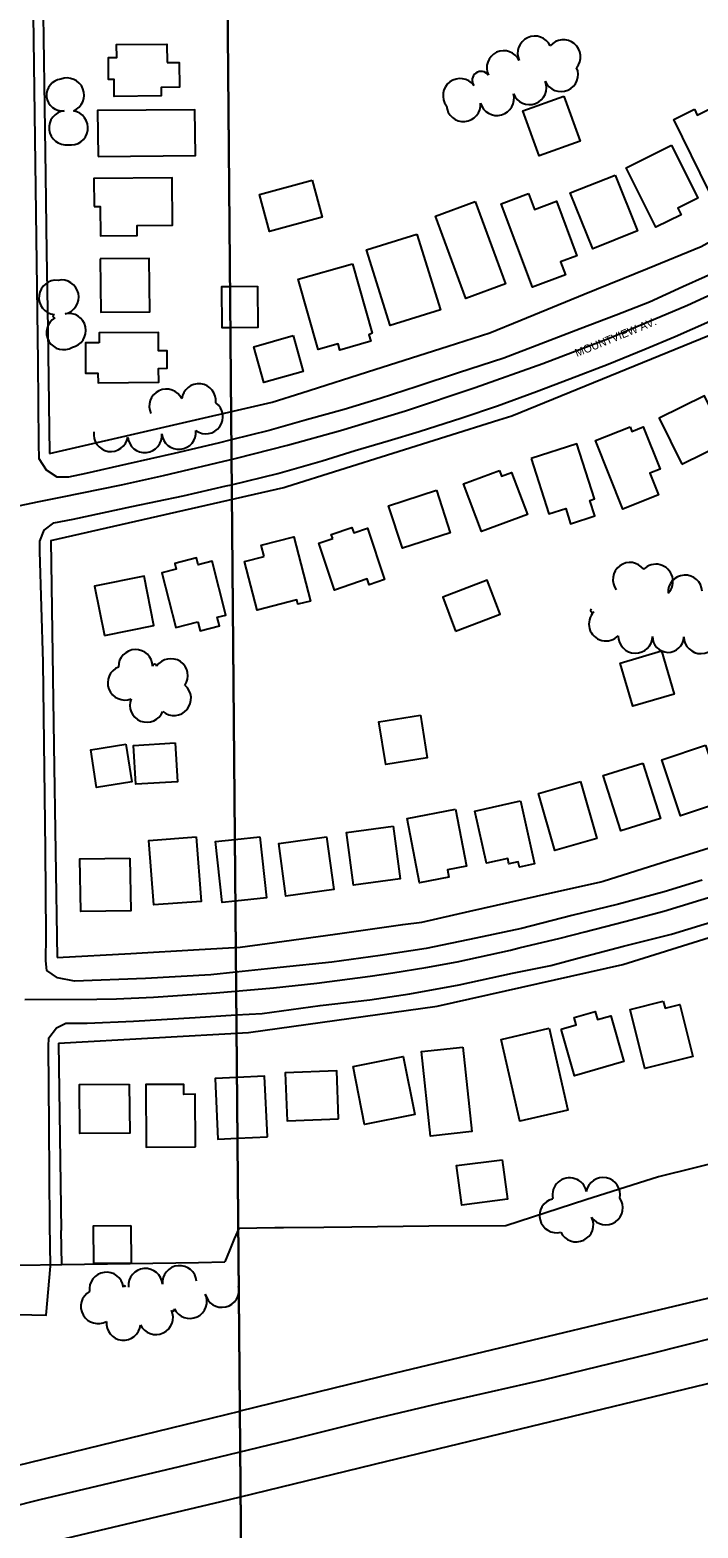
# Model space of a CAD drawing. Extents: x -2233 to 187241, y 4582 to 150524.
# Drawn here: x 109885 to 110275, y 58113 to 58989 of the extents above; entities that cross this region are included whole.
import ezdxf

# ---------------------------------------------------------------- set-up
doc = ezdxf.new("R2010")
doc.units = 0
for name, color, linetype in [('60', 7, 'Continuous'), ('BLDG', 7, 'Continuous'), ('GE_X_CL_2000', 7, 'Continuous'), ('GRID', 7, 'Continuous'), ('INTERSTATE', 7, 'Continuous'), ('ROAD', 7, 'Continuous'), ('ROAD-NAME', 7, 'Continuous'), ('RW_X_Fee_RW', 7, 'Continuous'), ('TREES', 7, 'Continuous')]:
    doc.layers.add(name, color=color, linetype=linetype)

msp = doc.modelspace()

# ---------------------------------------------------------------- linework, layer by layer
at = {"layer": '60'}
msp.add_line((110014.63, 57345.92), (109991.08, 60043.59), dxfattribs=at)
at = {"layer": 'BLDG'}
for p, q in [((110001.6, 58838.85), (110017.63, 58838.99)), ((110004.42, 58515.58), (110019, 58517.17)), ((110005.94, 58340.82), (110023.49, 58341.66))]:
    msp.add_line(p, q, dxfattribs=at)
for points in [[(109964.83, 58969.73), (109971.95, 58969.8), (109972.08, 58955.37), (109961.47, 58955.27), (109961.51, 58950.24), (109934.01, 58950), (109933.93, 58959.93), (109930.67, 58959.91), (109930.56, 58972.67), (109935.46, 58972.71), (109935.39, 58980.33), (109964.74, 58980.58)], [(110196.85, 58950.18), (110206.4, 58923.8), (110182.46, 58915.13), (110172.91, 58941.51)], [(110273.08, 58942.43), (110274.73, 58939.08), (110290.37, 58946.73), (110306.77, 58913.29), (110298.27, 58909.12), (110300.74, 58904.11), (110281.5, 58894.69), (110261, 58936.51)], [(109924.53, 58914.9), (109981.4, 58915.4), (109981.16, 58942.17), (109924.3, 58941.67)], [(110259.74, 58921.41), (110275.17, 58890.4), (110263.48, 58884.58), (110265.36, 58880.8), (110250.59, 58873.45), (110233.28, 58908.23)], [(109922.21, 58885.56), (109925.75, 58885.59), (109925.9, 58868.47), (109947.4, 58868.66), (109947.35, 58874.45), (109968.06, 58874.63), (109967.82, 58902.39), (109922.06, 58901.99)], [(110226.78, 58904), (110239.85, 58871.4), (110213.65, 58860.9), (110200.58, 58893.5)], [(110049.67, 58901.09), (110055.6, 58879.34), (110024.82, 58870.94), (110018.89, 58892.69)], [(110176.07, 58893.13), (110179.59, 58883.78), (110192.48, 58888.63), (110204.45, 58856.84), (110194.84, 58853.23), (110197.68, 58845.67), (110178.41, 58838.42), (110160.08, 58887.11)], [(110144.98, 58888.5), (110162.77, 58840.41), (110139.49, 58831.79), (110121.7, 58879.89)], [(110110.8, 58869.42), (110124.63, 58825.22), (110095.26, 58816.04), (110081.43, 58860.24)], [(109925.81, 58854.93), (109926.08, 58823.83), (109954.73, 58824.08), (109954.46, 58855.18)], [(110073.28, 58852.15), (110084.76, 58811.6), (110082.89, 58810.49), (110083.93, 58806.81), (110065.88, 58801.7), (110064.86, 58805.32), (110053.11, 58802), (110041.47, 58843.14)], [(109925.26, 58805.98), (109917.1, 58805.91), (109917.26, 58788.15), (109924.49, 58788.22), (109924.54, 58782.55), (109960.01, 58782.86), (109959.94, 58790.98), (109964.99, 58791.02), (109964.9, 58801.23), (109959.94, 58801.19), (109959.85, 58812), (109925.21, 58811.69)], [(110038.48, 58810.09), (110044.41, 58789.12), (110021.49, 58782.62), (110015.54, 58803.59)], [(110265.7, 58734.95), (110292.27, 58748.08), (110279.02, 58774.91), (110252.45, 58761.78)], [(110235.53, 58756.83), (110236.62, 58754.13), (110243.19, 58756.76), (110253.06, 58732.04), (110247.02, 58729.63), (110252.07, 58716.97), (110231.31, 58708.68), (110215.3, 58748.74)], [(110177.64, 58738.21), (110188.01, 58705.95), (110197.86, 58709.11), (110200.74, 58700.13), (110214.93, 58704.69), (110212.01, 58713.77), (110214.66, 58714.63), (110204.33, 58746.79)], [(110159.1, 58731.18), (110160.33, 58727.89), (110166.28, 58730.1), (110175.45, 58705.51), (110148.6, 58695.51), (110138.21, 58723.39)], [(110122.31, 58719.76), (110130.43, 58694.85), (110102.51, 58685.76), (110094.39, 58710.67)], [(110021.66, 58680.96), (110019.94, 58687.55), (110038.95, 58692.49), (110048.7, 58654.91), (110041.36, 58653.01), (110040.67, 58655.67), (110017.51, 58649.65), (110010.16, 58677.97)], [(110061.67, 58691.49), (110060.88, 58693.82), (110072.92, 58697.88), (110073.98, 58694.77), (110081.95, 58697.45), (110092.03, 58667.52), (110083.03, 58664.49), (110081.9, 58667.83), (110062.7, 58661.37), (110053.49, 58688.74)], [(109982.88, 58642.83), (109984.24, 58637.47), (109995.47, 58640.34), (109994.17, 58645.42), (109999.24, 58646.71), (109991.2, 58678.23), (109983.02, 58676.14), (109981.99, 58680.15), (109969.32, 58676.91), (109970.19, 58673.49), (109961.85, 58671.37), (109969.97, 58639.54)], [(109928.24, 58634.86), (109957.18, 58640.67), (109951.41, 58669.39), (109922.48, 58663.57)], [(110133.49, 58637.38), (110159.53, 58647.18), (110152.05, 58667.05), (110126.02, 58657.25)], [(110253.85, 58625.75), (110261.24, 58600.48), (110237.13, 58593.43), (110229.74, 58618.7)], [(110112.91, 58588.25), (110116.95, 58563.2), (110092.77, 58559.3), (110088.73, 58584.36)], [(109940.77, 58571.16), (109944.18, 58549.21), (109923.63, 58546.01), (109920.22, 58567.96)], [(109969.64, 58571.94), (109970.96, 58549.28), (109946.61, 58547.87), (109945.3, 58570.53)], [(110279.67, 58570.73), (110290.65, 58537.91), (110265.05, 58529.34), (110254.06, 58562.16)], [(110242.98, 58560.24), (110253.2, 58527.8), (110230.03, 58520.49), (110219.81, 58552.93)], [(110206.59, 58549.44), (110216.03, 58516.04), (110191.46, 58509.09), (110182.02, 58542.49)], [(110171.39, 58538.06), (110179.66, 58501.32), (110170.83, 58499.33), (110170.12, 58502.47), (110164.72, 58501.25), (110164.02, 58504.38), (110151.65, 58501.59), (110144.78, 58532.07)], [(110133.54, 58533.28), (110139.97, 58499.96), (110128.82, 58497.81), (110129.65, 58493.53), (110112.4, 58490.2), (110105.16, 58527.8)], [(109981.93, 58517.1), (109984.8, 58479.33), (109957.12, 58477.23), (109954.25, 58514.99)], [(110058.02, 58517.1), (110062.27, 58486.26), (110034.35, 58482.41), (110030.1, 58513.27)], [(110097.05, 58523.25), (110101.11, 58492.49), (110073.75, 58488.88), (110069.69, 58519.64)], [(109943.19, 58504.68), (109943.63, 58473.89), (109914.38, 58473.47), (109913.93, 58504.25)], [(110254.89, 58420.95), (110255.92, 58416.84), (110264.64, 58419.02), (110272.23, 58388.59), (110244.14, 58381.6), (110235.53, 58416.14)], [(110195.23, 58404.59), (110204.01, 58407.1), (110202.75, 58411.52), (110215.11, 58415.05), (110216.48, 58410.26), (110224.22, 58412.48), (110231.87, 58385.68), (110202.99, 58377.43)], [(110188.12, 58405.14), (110199.18, 58357.22), (110171.16, 58350.75), (110160.11, 58398.68)], [(110137.75, 58394.07), (110143.05, 58344.7), (110118.88, 58342.11), (110113.57, 58391.48)], [(110073.62, 58382.77), (110102.87, 58388.59), (110109.6, 58354.7), (110080.36, 58348.89)], [(110065.13, 58352.12), (110064.04, 58380.25), (110033.93, 58379.1), (110035.01, 58350.95)], [(109942.78, 58372.55), (109943.03, 58343.84), (109913.97, 58343.59), (109913.71, 58372.3)], [(109981.49, 58335.78), (109981.37, 58366.53), (109974.74, 58366.5), (109974.72, 58372.3), (109952.52, 58372.21), (109952.66, 58335.66)], [(110160.83, 58328.25), (110163.79, 58305.14), (110137.08, 58301.71), (110134.12, 58324.83)], [(109943.69, 58289.84), (109943.88, 58267.89), (109922.05, 58267.69), (109921.86, 58289.65)]]:
    msp.add_lwpolyline(points, close=True, dxfattribs=at)
for points in [[(110001.81, 58814.7), (109997.01, 58814.66), (109996.8, 58838.81), (110001.6, 58838.85)], [(110017.63, 58838.99), (110017.84, 58814.84), (110001.81, 58814.7)], [(110019, 58517.17), (110022.91, 58481.46), (110004.73, 58479.48)], [(110004.73, 58479.48), (109997.02, 58478.64), (109993.12, 58514.34), (110004.42, 58515.58)], [(110005.63, 58376.33), (109992.92, 58375.72), (109994.61, 58340.28), (110005.94, 58340.82)], [(110023.49, 58341.66), (110021.8, 58377.1), (110005.63, 58376.33)]]:
    msp.add_lwpolyline(points, dxfattribs=at)
at = {"layer": 'GE_X_CL_2000'}
for points in [[(109878.08, 58710.66), (109890.11, 58713.09), (109902.74, 58715.75), (109938.31, 58722.9), (109962.7, 58728.25), (110005.42, 58738.38), (110035.24, 58746.12), (110066.15, 58754.72), (110104.2, 58766.09), (110144.91, 58779.75), (110184.53, 58793.87), (110223.27, 58808.53), (110269.16, 58827.9), (110322.55, 58852.51), (110360.87, 58871.78), (110403.12, 58893.63), (110453.69, 58922.17), (110480.28, 58936.66), (110512.65, 58953.54)], [(109881.69, 58421.96), (109923.88, 58422.07), (109935.3, 58422.41), (109956.96, 58423.26), (109993.59, 58425.82), (110027.04, 58428.74), (110052.4, 58431.55), (110083.49, 58435.54), (110096.86, 58437.64), (110116.07, 58440.74), (110134.42, 58444.08), (110165.7, 58450.9), (110170.63, 58452.12), (110194.64, 58457.89), (110209.06, 58461.58), (110232.37, 58467.57), (110255.17, 58473.59), (110286.46, 58483.17)], [(110839.01, 58358.06), (110806.95, 58350.32), (110736.25, 58333.21), (110676.67, 58319.29), (110612.1, 58303.38), (110540.91, 58286.57), (110474.21, 58270.32), (110425.88, 58258.92), (110366.88, 58245.1), (110304.8, 58229.18), (110247.72, 58214.74), (110185.38, 58199.66), (110123.31, 58185.52), (110086.32, 58176.71), (110036.38, 58164.26), (110012.23, 58158.41), (109971.98, 58148.67), (109890.43, 58129.39), (109766.11, 58098.01)]]:
    msp.add_lwpolyline(points, dxfattribs=at)
at = {"layer": 'GRID'}
msp.add_line((109991.08, 60043.59), (110014.63, 57345.92), dxfattribs=at)
msp.add_line((109991.08, 60043.59), (110014.63, 57345.92), dxfattribs=at)
at = {"layer": 'INTERSTATE'}
for points in [[(110493.84, 58298.92), (110479.22, 58295.45), (110329.03, 58258.69), (110224.95, 58233.92), (110098.25, 58203.44), (110007.33, 58181.32)], [(110007.77, 58131.27), (110093.31, 58152.09), (110273.71, 58195.78), (110465.15, 58241.93), (110493.39, 58248.78)], [(109691.49, 58104.33), (109818.85, 58135.38), (109967.55, 58171.64), (110007.33, 58181.32)], [(107597.52, 57549.5), (107639.58, 57559.64), (108082.57, 57666.27), (108479.64, 57762.05), (108633.94, 57800.03), (108810.66, 57842.91), (108925.35, 57870.8), (109005.25, 57889.5), (109049.55, 57900.16), (109099.56, 57911.91), (109173.05, 57930.02), (109251.22, 57949.31), (109334.21, 57969.06), (109422.55, 57990.57), (109525.47, 58015.09), (109651.47, 58045.45), (109805.57, 58083.08), (109918.32, 58109.9), (109996.57, 58128.54), (110007.77, 58131.27)]]:
    msp.add_lwpolyline(points, dxfattribs=at)
at = {"layer": 'ROAD'}
for points in [[(110002.38, 58749.11), (109994.79, 58747.2), (109969.08, 58741.13), (109941.37, 58734.88), (109917.46, 58729.51), (109907.18, 58727.28), (109900.7, 58727.28), (109894.32, 58731.37), (109890.2, 58738.01), (109889.89, 58747), (109889.53, 58794.54), (109888.02, 58910.93), (109886.45, 59026.36)], [(110292.52, 58850.32), (110266.31, 58838.67), (110246.79, 58829.73), (110227.28, 58822.07), (110206.37, 58814.17), (110183.46, 58805.38), (110161.76, 58796.97), (110135.19, 58788.33), (110111, 58780.27), (110089.39, 58773.39), (110068.42, 58766.84), (110046.36, 58760.94), (110024.49, 58754.71), (110002.38, 58749.11)], [(110002.61, 58722.96), (110029.67, 58729.51), (110055.46, 58736.99), (110074.89, 58742.86), (110094.18, 58748.59), (110112.25, 58754.02), (110137.15, 58761.95), (110157.99, 58769.09), (110180.84, 58777.43), (110200.22, 58784.77), (110222.68, 58793.5), (110244.12, 58802.17), (110261.95, 58809.52), (110282.1, 58818.59)], [(109892.4, 58619.12), (109890.58, 58683.81), (109890.43, 58689.96), (109893.06, 58696.36), (109898.68, 58700.61), (109909.92, 58702.83), (109944.31, 58710.23), (109974.32, 58716.45), (109999.45, 58722.2), (110002.61, 58722.96)], [(110005.1, 58437.99), (109990.47, 58436.47), (109952.35, 58434.17), (109910.7, 58432.78), (109900.89, 58434.61), (109894.64, 58438.89), (109893.92, 58444.61), (109894.17, 58459.43), (109893.9, 58509.53), (109892.4, 58619.12)], [(110005.31, 58412.91), (110020.43, 58413.82), (110054.28, 58418.47), (110083.37, 58421.82), (110106.75, 58425.34), (110135.6, 58430.54), (110166.71, 58437.34), (110189.14, 58441.89), (110205.66, 58446.31), (110231.64, 58453.07), (110259.73, 58460.15), (110288.42, 58469.02), (110321.81, 58479.89), (110355.66, 58491.8), (110383.02, 58502.34), (110417.08, 58516.22), (110449.4, 58530.64), (110491.33, 58550.29), (110496.06, 58552.79)], [(110277.65, 58491.69), (110255.4, 58484.89), (110228.71, 58477.74), (110201.45, 58471.17), (110172, 58463.53), (110145.33, 58457.79), (110116.28, 58451.76), (110089.49, 58447.68), (110061.23, 58443.82), (110030.92, 58440.68), (110005.1, 58437.99)], [(109869.32, 58237.91), (109894.27, 58237.51), (109896.82, 58265.97), (109896.33, 58290.36), (109895.86, 58348.04), (109895.48, 58394.55), (109895.66, 58399.56), (109900.2, 58405.35), (109905.73, 58408.07), (109918.18, 58408.16), (109945.2, 58409.39), (109981.28, 58411.47), (110005.31, 58412.91)]]:
    msp.add_lwpolyline(points, dxfattribs=at)
at = {"layer": 'RW_X_Fee_RW'}
for p, q in [((109901.32, 58396.49), (109902.94, 58286.91)), ((110294.54, 58328.79), (110252.06, 58318.35)), ((110252.06, 58318.35), (110209.72, 58304.75)), ((110209.72, 58304.75), (110162.94, 58289.74)), ((109903.33, 58267.02), (109902.94, 58286.91))]:
    msp.add_line(p, q, dxfattribs=at)
for points in [[(109891.41, 59063.93), (109892, 59023.93), (109892.6, 58983.93), (109893.19, 58943.94), (109893.79, 58903.94), (109894.45, 58858.95), (109895.12, 58813.95), (109896.2, 58741.11)], [(109896.2, 58741.11), (110026.26, 58771.24), (110043.57, 58776.75), (110086.4, 58790.38), (110129.24, 58804.02), (110153.47, 58811.73), (110171.59, 58819.14), (110208.6, 58834.3), (110245.59, 58849.44), (110277.02, 58862.31), (110282.4, 58865.04), (110318.09, 58883.12), (110353.71, 58901.17), (110396.1, 58922.66)], [(109896.96, 58690.38), (110033.19, 58721.31), (110034.84, 58721.83), (110158.82, 58760.85), (110166.45, 58763.25), (110295.83, 58815.93), (110420.48, 58879)], [(109896.96, 58690.38), (109898.74, 58570.39), (109900.58, 58446.48)], [(109900.58, 58446.48), (109943.71, 58448.9), (109983.62, 58451.14), (110007.61, 58452.49), (110023.44, 58454.69), (110063.03, 58460.21), (110102.63, 58465.73), (110113.8, 58467.28), (110141.83, 58473.58), (110180.83, 58482.33), (110218.4, 58490.77), (110219.83, 58491.22), (110258, 58503.16), (110296.15, 58515.1), (110320.72, 58522.79), (110333.94, 58528.15), (110370.98, 58543.19), (110408.02, 58558.23), (110420.05, 58563.12), (110444.17, 58575.31), (110479.84, 58593.34), (110515.73, 58611.49)], [(109901.32, 58396.49), (110012.47, 58402.72), (110122.73, 58418.09), (110231.36, 58442.48), (110335.22, 58474.98), (110337.6, 58475.72), (110440.75, 58517.6), (110540.1, 58567.83)], [(110006.79, 58288.14), (110004.01, 58281.99), (110001.29, 58275.28), (109998.63, 58268.54)], [(110162.94, 58289.74), (110117.93, 58289.45), (110072.93, 58288.92), (110056.45, 58288.72), (110032.94, 58288.45), (110027.94, 58288.39), (110006.79, 58288.14)], [(109853.3, 58266.11), (109878.24, 58266.56), (109903.33, 58267.02)], [(109903.33, 58267.02), (109943.23, 58267.64), (109983.23, 58268.29), (109998.63, 58268.54)]]:
    msp.add_lwpolyline(points, dxfattribs=at)
at = {"layer": 'TREES'}
for centre, radius, start, end in [((110179.79, 58975.22), 10, 25.21856, 205.21856), ((110196.56, 58973.12), 10, 320.52238, 140.52238), ((110161.7, 58966.69), 10, 25.21856, 205.21856), ((110148.41, 58959.4), 5.21, 35.57922, 215.57922), ((110195.1, 58962.78), 10, 203.43977, 23.43977), ((109903.7, 58950.8), 9.27, 96.29141, 276.29141), ((109906.43, 58950.74), 10, 291.98868, 111.98868), ((110136.15, 58950.4), 10, 36.6502, 216.6502), ((110176.63, 58955.14), 10, 201.51331, 21.51331), ((110138.09, 58945.27), 10, 184.80338, 4.80338), ((110157.69, 58948.79), 10, 195.57019, 15.57019), ((109905.88, 58931.65), 10, 96.68433, 276.68433), ((109908.61, 58931.59), 10, 261.00187, 81.00187), ((109900.05, 58832.41), 10.08, 83.76792, 263.14314), ((109903.24, 58832.65), 10, 282.09714, 102.09714), ((109899.14, 58821.47), 0.977, 107.6152, 278.75593), ((109907.42, 58813.09), 10, 282.03728, 102.03728), ((109904.4, 58811.91), 10, 120.71464, 300.71464), ((109964.44, 58768.84), 10, 25.52173, 205.52173), ((109983.4, 58772), 10, 353.38132, 173.38132), ((109987.51, 58762.72), 10, 234.35244, 54.35244), ((109932, 58752.33), 10, 170.87063, 350.87063), ((109951.82, 58751.71), 10, 185.51351, 5.51351), ((109971.73, 58753.63), 10, 185.51962, 5.51962), ((110235.45, 58667.49), 10, 36.9012, 216.9012), ((110250.57, 58666.48), 10, 315.4614, 135.4614), ((110267.68, 58660.09), 10, 3.54236, 183.54236), ((110221.43, 58641.58), 10, 135.89602, 315.89602), ((110213.52, 58649.46), 1.17, 128.25682, 308.25682), ((110238.61, 58634.44), 10, 178.93494, 358.93494), ((110257.74, 58634.08), 9.14, 178.93494, 358.93494), ((110276.88, 58634.18), 10, 181.54632, 1.54632), ((109946.45, 58616.57), 10, 1.21999, 181.21999), ((109967.06, 58611.22), 10, 325.95659, 145.95659), ((109940.15, 58607.07), 10, 111.68942, 291.68942), ((109957.61, 58616.8), 1.16, 0.88029, 180.88029), ((109968.89, 58597.99), 10, 229.73273, 49.73273), ((109953.13, 58594.07), 10, 158.24868, 338.24868), ((110200.14, 58307.72), 10, 11.76255, 191.76255), ((110219.74, 58307.83), 10, 348.90892, 168.90892), ((110190.25, 58305.5), 0.206, 62.65267, 242.65267), ((110221.3, 58300.27), 10, 214.33024, 34.33024), ((110192.6, 58295.62), 10, 104.11241, 284.11241), ((110204.04, 58290.28), 10, 205.82355, 25.82355), ((109929.45, 58252.53), 10, 7.71231, 187.71231), ((109952.23, 58254.69), 10, 4.86195, 184.86195), ((109972.16, 58256.39), 10, 4.86195, 184.86195), ((109940.02, 58253.88), 0.665, 1.12566, 181.12566), ((109996.95, 58252), 10, 192.8555, 12.8555), ((109924.48, 58242.49), 10, 119.62285, 299.62285), ((109978.17, 58245.48), 10, 205.41528, 25.41528), ((109958.35, 58236.06), 10, 205.41528, 25.41528), ((109968.26, 58240.77), 0.969, 205.41527, 25.41529), ((109939.37, 58232.78), 10, 174.19082, 354.19082)]:
    msp.add_arc(centre, radius, start, end, dxfattribs=at)

# ---------------------------------------------------------------- texts
at = {"layer": 'ROAD-NAME'}
msp.add_text('MOUNTVIEW AV.', height=4.68, rotation=22.07496, dxfattribs=at).set_placement((110204.44, 58797.56))

doc.saveas('drawing.dxf')
